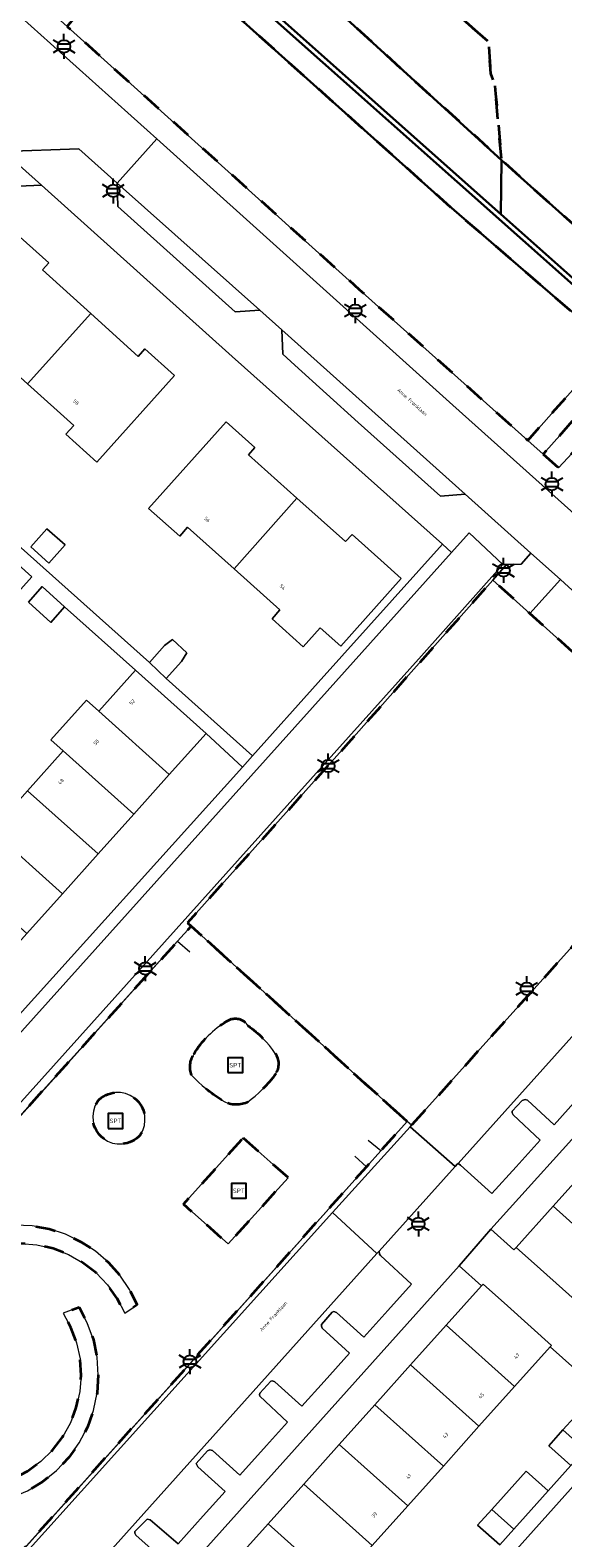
# Model space of a CAD drawing. Extents: x 105780 to 185197, y 477999 to 525027.
# Tile 95 of 562: x 106024 to 106078, y 479313 to 479466. Entities that reach past the tile are written whole.
import ezdxf
from ezdxf.enums import TextEntityAlignment as Align

# ---------------------------------------------------------------- set-up
doc = ezdxf.new("R2010")
doc.units = 0
doc.linetypes.add('XX-HIDDEN', pattern=[4, 2, -2])
for name, color, linetype, lineweight in [('B-GV-GR-HAAG_01-G', 252, 'GR-HAAG1', 13), ('B-GV-GR-MATERIAALGRENS-G', 252, 'XX-HIDDEN', 35), ('B-RO-IE-MEUBILAIR_WEGMEUBILAIR-S', 252, 'Continuous', 25), ('B-RO-IE-TERREINAFSCHEIDING_KUNSTMATIG_HEKWERK-G', 252, 'IE-TERREINAFSCHEIDING-KUNSTMATIG', 18), ('B-WE-GW-WATERGANG_SLOOT_INSTEEK-G', 252, 'Continuous', 30), ('B-XX-KG-KADASTRAAL_BEBOUWING-G', 252, 'Continuous', 20), ('B1-WE-OG-BEBOUWING-T18', 7, 'Continuous', 18), ('B1-WE-OG-TERREIN_ERF-GV', 252, 'Continuous', 18), ('B1-WE-OG-TOPOGRAFIE-T18', 10, 'Continuous', 18), ('B1-WE-VH-VERHARDING_ASFALT-GV', 252, 'Continuous', 18), ('B1-WE-VH-VERHARDING_BETONSTRAATSTEEN-GV', 252, 'Continuous', 18), ('B1-WE-VH-VERHARDING_HOUTSNIPPERS-GV', 252, 'Continuous', 18), ('B1-WE-VH-VERHARDING_TEGEL-GV', 252, 'Continuous', 18)]:
    doc.layers.add(name, color=color, linetype=linetype, lineweight=lineweight)
doc.styles.add('NLCS-ISO', font='NLCS-ISO.ttf')
doc.styles.add('NLCS-ISO-M200-T18', font='NLCS-ISO.ttf', dxfattribs={"height": 0.36})
doc.linetypes.add('GR-HAAG1', pattern='A,6,[176,NLCS.shx,S=0.125,R=0,X=0,Y=0],-2', length=8)
doc.linetypes.add('IE-TERREINAFSCHEIDING-KUNSTMATIG', pattern='A,4,[82,NLCS.SHX,S=0.75,R=90,X=0,Y=0],4,-2', length=10)

# ---------------------------------------------------------------- blocks, each defined once
blk = doc.blocks.new('B-SIE-WEG_LICHTMAST-SO')
at = {"ltscale": 0.1}
for p, q in [((-1.1, 0.63), (-2.19, 1.27)), ((0, 1.27), (0, 2.53)), ((1.1, 0.63), (2.19, 1.27)), ((-1.1, -0.63), (-2.19, -1.27)), ((0, -1.27), (0, -2.53)), ((1.1, -0.63), (2.19, -1.27))]:
    blk.add_line(p, q, dxfattribs=at)
at = {"flags": 128}
for points in [[(-1.16, 0.5), (1.16, 0.5)], [(-1.16, -0.5), (1.16, -0.5)]]:
    blk.add_lwpolyline(points, dxfattribs=at)
at = {"ltscale": 0.1}
blk.add_circle((0, 0), 1.27, dxfattribs=at)
at = {"style": 'NLCS-ISO'}
blk.add_attdef('TYPE', text='', height=1.8, dxfattribs=at).set_placement((0, 2.53), align=Align.BOTTOM_CENTER)
blk = doc.blocks.new('SIE-WEG_SPEELTOESTEL-SO')
at = {"flags": 128}
blk.add_lwpolyline([(-0.75, -0.75), (0.75, -0.75), (0.75, 0.75), (-0.75, 0.75)], close=True, dxfattribs=at)
at = {"style": 'NLCS-ISO'}
blk.add_text('SPT', height=0.45, dxfattribs=at).set_placement((0, 0), align=Align.MIDDLE_CENTER)

msp = doc.modelspace()

# ---------------------------------------------------------------- linework, layer by layer
at = {"layer": 'B-GV-GR-HAAG_01-G', "flags": 128}
for points in [[(106011.464, 479327.664), (106011.088, 479329.298), (106010.951, 479330.97), (106011.056, 479332.644), (106011.402, 479334.285), (106011.981, 479335.859), (106012.78, 479337.333), (106013.784, 479338.677), (106014.971, 479339.862), (106016.316, 479340.863), (106017.792, 479341.66), (106019.367, 479342.237), (106021.009, 479342.579), (106022.683, 479342.682), (106024.354, 479342.542), (106025.988, 479342.163), (106027.55, 479341.553), (106029.007, 479340.723), (106030.33, 479339.692), (106031.491, 479338.481), (106032.464, 479337.116), (106033.231, 479335.624), (106034.474, 479336.463), (106033.704, 479338.024), (106032.733, 479339.469), (106031.579, 479340.771), (106030.262, 479341.909), (106028.805, 479342.862), (106027.235, 479343.613), (106025.579, 479344.149), (106023.866, 479344.459), (106022.127, 479344.54), (106020.394, 479344.388), (106018.695, 479344.008), (106017.062, 479343.405), (106015.524, 479342.59), (106014.108, 479341.579), (106012.838, 479340.388), (106011.738, 479339.039), (106010.827, 479337.556), (106010.122, 479335.965), (106009.634, 479334.294), (106009.372, 479332.573), (106009.341, 479330.833), (106009.542, 479329.104), (106009.971, 479327.417)], [(106004.304, 479327.764), (106004.644, 479325.989), (106005.224, 479324.277), (106006.033, 479322.66), (106007.056, 479321.169), (106008.273, 479319.833), (106009.662, 479318.676), (106011.196, 479317.719), (106012.847, 479316.982), (106014.583, 479316.478), (106016.371, 479316.216), (106018.179, 479316.202), (106019.972, 479316.435), (106021.715, 479316.911), (106023.378, 479317.622), (106024.927, 479318.553), (106026.334, 479319.688), (106027.572, 479321.005), (106028.619, 479322.479), (106029.454, 479324.082), (106030.061, 479325.785), (106030.43, 479327.555), (106030.553, 479329.358), (106030.428, 479331.162), (106030.057, 479332.931), (106029.447, 479334.633), (106028.61, 479336.235), (106026.99, 479335.631), (106027.785, 479334.176), (106028.362, 479332.621), (106028.71, 479331), (106028.822, 479329.346), (106028.694, 479327.692), (106028.331, 479326.075), (106027.739, 479324.526), (106026.931, 479323.078), (106025.923, 479321.761), (106024.736, 479320.603), (106023.395, 479319.628), (106021.928, 479318.855), (106020.366, 479318.3), (106018.739, 479317.976), (106017.084, 479317.889), (106015.432, 479318.041), (106013.82, 479318.428), (106012.28, 479319.043), (106010.845, 479319.873), (106009.543, 479320.9), (106008.403, 479322.104), (106007.447, 479323.459), (106006.696, 479324.937), (106006.165, 479326.508), (106005.865, 479328.139)]]:
    msp.add_lwpolyline(points, close=True, dxfattribs=at)
at = {"layer": 'B-GV-GR-MATERIAALGRENS-G', "flags": 128}
for points in [[(106037.848, 479473.013), (106037.399, 479473.566), (106037.313, 479474.246), (106037.684, 479474.899), (106038.246, 479475.672), (106040.067, 479477.842), (106042.329, 479480.288), (106045.702, 479483.934), (106053.773, 479492.96), (106053.141, 479493.52), (106052.411, 479493.954), (106041.13, 479481.429), (106038.66, 479478.686), (106029.15, 479468.038), (106027.422, 479465.916), (106056.966, 479439.289), (106074.009, 479423.998), (106095.673, 479448.396), (106121.279, 479476.917), (106143.756, 479502.059), (106144.276, 479502.848), (106144.447, 479503.684), (106144.352, 479504.665), (106144.133, 479505.453), (106143.777, 479506.096), (106143.072, 479506.897), (106138.881, 479510.564), (106123.342, 479524.704), (106100.411, 479545.252), (106099.144, 479545.078), (106097.993, 479544.642), (106097.127, 479543.88), (106081.379, 479526.272), (106081.553, 479525.319), (106082.15, 479524.787), (106092.888, 479536.842), (106097.822, 479542.148), (106098.365, 479542.494), (106098.915, 479542.446), (106099.457, 479542.186), (106100.459, 479541.343), (106119.552, 479524.263), (106140.307, 479505.484), (106140.82, 479504.584), (106140.843, 479503.625), (106140.582, 479502.568), (106140.113, 479501.976), (106118.118, 479477.286), (106081.118, 479436.386), (106080.555, 479436.149), (106079.783, 479436.286), (106079.18, 479436.561), (106078.281, 479437.171), (106065.821, 479447.951)], [(106114.842, 479484.488), (106114.523, 479484.795), (106114.018, 479486.131), (106113.362, 479487.574), (106112.651, 479488.599), (106112.561, 479488.729), (106111.648, 479489.904), (106111.548, 479491.129), (106111.889, 479492.305), (106113.067, 479493.916), (106115.428, 479496.564), (106118.802, 479500), (106119.747, 479501.122), (106120.29, 479501.984), (106120.236, 479502.95), (106119.741, 479503.872), (106114.701, 479508.366), (106113.209, 479509.556), (106113.005, 479509.671), (106100.048, 479521.612), (106091.828, 479528.873), (106085.5, 479521.796), (106086.538, 479520.87), (106085.311, 479519.445), (106084.239, 479520.386), (106072.482, 479507.24), (106064.854, 479498.67), (106058.411, 479491.432), (106059.42, 479490.532), (106058.133, 479489.102), (106057.128, 479489.991), (106052.037, 479484.271), (106050.464, 479482.503), (106051.149, 479481.877), (106052.024, 479481.078), (106061.932, 479471.531), (106070.036, 479464.354), (106070.278, 479461.129), (106070.681, 479460.006), (106070.763, 479459.087), (106071.364, 479452.387), (106074.273, 479449.737), (106079.399, 479445.19), (106080.11, 479445.158), (106080.199, 479445.259), (106080.205, 479445.744), (106080.081, 479452.043), (106080.051, 479453.537), (106080.18, 479455.845), (106080.714, 479457.839), (106081.481, 479459.309), (106081.886, 479459.784), (106084.456, 479462.796), (106095.272, 479474.273), (106095.928, 479474.921), (106096.597, 479475.493), (106096.916, 479475.844), (106097.483, 479475.657), (106098.744, 479475.084), (106099.959, 479474.316), (106103.398, 479471.734), (106103.5, 479471.645), (106108.615, 479477.437)], [(106050.464, 479482.503), (106045.023, 479476.391), (106047.597, 479474.046), (106056.464, 479465.966), (106071.364, 479452.387), (106070.763, 479459.087), (106070.681, 479460.006), (106070.278, 479461.129), (106070.036, 479464.354), (106061.932, 479471.531), (106052.024, 479481.078), (106051.149, 479481.877)], [(106075.559, 479422.608), (106077.117, 479421.21), (106078.994, 479423.224), (106095.799, 479442.027), (106109.098, 479430.152), (106114.569, 479425.14), (106118.054, 479429.001), (106098.144, 479446.604), (106097.006, 479446.655), (106095.155, 479444.58)], [(106090.207, 479395.656), (106089.238, 479396.593), (106088.655, 479396.01), (106087.635, 479397.067), (106086.25, 479395.646), (106080.99, 479400.371), (106074.235, 479406.459), (106070.47, 479409.852), (106055.838, 479393.333), (106039.579, 479375.15), (106039.946, 479374.812), (106041.097, 479373.771), (106061.8, 479355.038), (106062.253, 479354.647), (106090.03, 479385.585), (106090.808, 479386.531), (106091.374, 479387.466), (106091.885, 479388.76), (106092.221, 479390.289), (106092.304, 479391.713), (106092.225, 479392.94), (106092.027, 479394.245), (106091.628, 479395.531), (106091.156, 479396.638)], [(106061.8, 479355.038), (106041.097, 479373.771), (106039.946, 479374.812), (106038.588, 479373.306), (106011.39, 479343.15), (106000, 479330.391), (105996.246, 479326.389), (105996.853, 479324.575), (106014.253, 479309.01), (106021.24, 479309.785), (106057.684, 479350.445), (106059.129, 479352.058)], [(106045.23, 479353.364), (106049.768, 479349.342), (106043.702, 479342.638), (106039.164, 479346.66)], [(106011.464, 479327.664), (106009.971, 479327.417), (106009.542, 479329.104), (106009.341, 479330.833), (106009.372, 479332.573), (106009.634, 479334.294), (106010.122, 479335.965), (106010.827, 479337.556), (106011.738, 479339.039), (106012.838, 479340.388), (106014.108, 479341.579), (106015.524, 479342.59), (106017.062, 479343.405), (106018.695, 479344.008), (106020.394, 479344.388), (106022.127, 479344.54), (106023.866, 479344.459), (106025.579, 479344.149), (106027.235, 479343.613), (106028.805, 479342.862), (106030.262, 479341.909), (106031.579, 479340.771), (106032.733, 479339.469), (106033.704, 479338.024), (106034.474, 479336.463), (106033.231, 479335.624), (106032.464, 479337.116), (106031.491, 479338.481), (106030.33, 479339.692), (106029.007, 479340.723), (106027.55, 479341.553), (106025.988, 479342.163), (106024.354, 479342.542), (106022.683, 479342.682), (106021.009, 479342.579), (106019.367, 479342.237), (106017.792, 479341.66), (106016.316, 479340.863), (106014.971, 479339.862), (106013.784, 479338.677), (106012.78, 479337.333), (106011.981, 479335.859), (106011.402, 479334.285), (106011.056, 479332.644), (106010.951, 479330.97), (106011.088, 479329.298)], [(106004.304, 479327.764), (106005.865, 479328.139), (106006.165, 479326.508), (106006.696, 479324.937), (106007.447, 479323.459), (106008.403, 479322.104), (106009.543, 479320.9), (106010.845, 479319.873), (106012.28, 479319.043), (106013.82, 479318.428), (106015.432, 479318.041), (106017.084, 479317.889), (106018.739, 479317.976), (106020.366, 479318.3), (106021.928, 479318.855), (106023.395, 479319.628), (106024.736, 479320.603), (106025.923, 479321.761), (106026.931, 479323.078), (106027.739, 479324.526), (106028.331, 479326.075), (106028.694, 479327.692), (106028.822, 479329.346), (106028.71, 479331), (106028.362, 479332.621), (106027.785, 479334.176), (106026.99, 479335.631), (106028.61, 479336.235), (106029.447, 479334.633), (106030.057, 479332.931), (106030.428, 479331.162), (106030.553, 479329.358), (106030.43, 479327.555), (106030.061, 479325.785), (106029.454, 479324.082), (106028.619, 479322.479), (106027.572, 479321.005), (106026.334, 479319.688), (106024.927, 479318.553), (106023.378, 479317.622), (106021.715, 479316.911), (106019.972, 479316.435), (106018.179, 479316.202), (106016.371, 479316.216), (106014.583, 479316.478), (106012.847, 479316.982), (106011.196, 479317.719), (106009.662, 479318.676), (106008.273, 479319.833), (106007.056, 479321.169), (106006.033, 479322.66), (106005.224, 479324.277), (106004.644, 479325.989)]]:
    msp.add_lwpolyline(points, close=True, dxfattribs=at)
for points in [[(106040.208, 479361.834, -0.1207643), (106043.557, 479365.184)], [(106043.557, 479365.184, -0.4370938), (106045.701, 479364.737)], [(106045.701, 479364.737, -0.0879442), (106048.47, 479361.923)], [(106039.984, 479359.735, -0.2258427), (106040.208, 479361.834)], [(106048.47, 479361.923, -0.2823924), (106048.514, 479359.869)], [(106043.066, 479357.19, -0.06772), (106039.984, 479359.735)], [(106048.514, 479359.869, -0.0770026), (106045.612, 479356.966)], [(106030.472, 479357.056, -0.9363529), (106034.804, 479353.661)], [(106034.804, 479353.661, -0.936577), (106030.472, 479357.056)], [(106045.612, 479356.966, -0.2600074), (106043.066, 479357.19)]]:
    msp.add_lwpolyline(points, format="xyb", dxfattribs=at)
at = {"layer": 'B-RO-IE-TERREINAFSCHEIDING_KUNSTMATIG_HEKWERK-G', "flags": 128}
for points in [[(106039.946, 479374.812), (106061.8, 479355.038), (106059.129, 479352.058), (106057.869, 479353.122)], [(105996.456, 479326.421), (106038.588, 479373.306), (106039.812, 479372.201)], [(106056.517, 479351.521), (106057.684, 479350.445), (106021.245, 479309.753), (106014.273, 479309.224), (106012.121, 479311.142)]]:
    msp.add_lwpolyline(points, dxfattribs=at)
at = {"layer": 'B-WE-GW-WATERGANG_SLOOT_INSTEEK-G', "flags": 128}
for points in [[(106138.756, 479503.75), (106138.054, 479503.712), (106121.07, 479484.586), (106118.124, 479481.313), (106106.833, 479468.767), (106080.103, 479439.068), (106071.304, 479446.898), (106040.682, 479474.146), (106039.976, 479474.104), (106080.143, 479438.364), (106121.442, 479484.252)], [(106045.023, 479476.391), (106050.464, 479482.503), (106052.037, 479484.271), (106052.097, 479484.427), (106051.921, 479484.774), (106050.966, 479485.7), (106049.174, 479483.686), (106040.682, 479474.146), (106071.304, 479446.898), (106071.364, 479452.387), (106056.464, 479465.966), (106047.597, 479474.046)], [(106071.364, 479452.387), (106071.304, 479446.898), (106080.103, 479439.068), (106080.199, 479445.259), (106080.11, 479445.158), (106079.399, 479445.19), (106074.273, 479449.737)]]:
    msp.add_lwpolyline(points, close=True, dxfattribs=at)
for points in [[(106121.442, 479484.252), (106080.143, 479438.364), (106039.976, 479474.104)], [(106037.848, 479473.013), (106065.821, 479447.951), (106078.281, 479437.171), (106079.18, 479436.561), (106079.783, 479436.286), (106080.555, 479436.149), (106081.118, 479436.386), (106118.118, 479477.286)]]:
    msp.add_lwpolyline(points, dxfattribs=at)
at = {"layer": 'B-XX-KG-KADASTRAAL_BEBOUWING-G', "flags": 128}
for points in [[(106023.382, 479429.731), (106029.811, 479436.843), (106024.911, 479441.272), (106025.545, 479441.972), (106022.637, 479444.573), (106014.76, 479435.813), (106017.931, 479433.005), (106018.738, 479433.894)], [(106029.811, 479436.843), (106023.382, 479429.731), (106028.084, 479425.515), (106027.284, 479424.621), (106030.423, 479421.806), (106038.272, 479430.565), (106035.276, 479433.251), (106034.608, 479432.506)], [(106044.29, 479410.989), (106050.662, 479418.144), (106045.743, 479422.525), (106046.411, 479423.27), (106043.512, 479425.867), (106035.654, 479417.116), (106038.794, 479414.303), (106039.595, 479415.196)], [(106059.131, 479411.87), (106056.255, 479414.48), (106055.586, 479413.76), (106050.662, 479418.144), (106044.29, 479410.989), (106048.935, 479406.826), (106048.136, 479405.927), (106051.286, 479403.104), (106053, 479405.019), (106055.086, 479403.152), (106061.217, 479410.003)], [(106027.205, 479413.428), (106025.337, 479415.056), (106023.727, 479413.21), (106025.557, 479411.558)], [(106023.484, 479407.624), (106025.757, 479405.57), (106027.13, 479407.15), (106024.879, 479409.186)], [(106037.256, 479403.216), (106035.731, 479401.516), (106037.426, 479399.902), (106038.99, 479401.606), (106039.507, 479402.477), (106038.076, 479403.824)], [(106034.338, 479400.737), (106030.6, 479396.569), (106037.745, 479390.157), (106041.485, 479394.328)], [(106030.6, 479396.569), (106029.358, 479397.683), (106025.752, 479393.662), (106026.994, 479392.548), (106034.139, 479386.137), (106037.745, 479390.157)], [(106026.994, 479392.548), (106023.389, 479388.528), (106030.534, 479382.117), (106034.139, 479386.137)], [(106023.389, 479388.528), (106019.784, 479384.509), (106026.93, 479378.099), (106030.534, 479382.117)], [(106019.784, 479384.509), (106016.179, 479380.488), (106023.324, 479374.077), (106026.93, 479378.099)], [(106080.18, 479350.478), (106076.575, 479346.458), (106083.498, 479340.248), (106087.103, 479344.268)], [(106076.575, 479346.458), (106072.835, 479342.287), (106075.292, 479340.085), (106079.76, 479336.08), (106083.498, 479340.248)], [(106071.955, 479336.363), (106069.499, 479338.567), (106069.34, 479338.39), (106065.76, 479334.399), (106072.682, 479328.187), (106076.282, 479332.202), (106076.421, 479332.356)], [(106065.76, 479334.399), (106062.154, 479330.378), (106069.077, 479324.167), (106072.682, 479328.187)], [(106062.154, 479330.378), (106058.549, 479326.358), (106065.472, 479320.147), (106069.077, 479324.167)], [(106058.549, 479326.358), (106054.944, 479322.337), (106061.867, 479316.127), (106065.472, 479320.147)], [(106054.944, 479322.337), (106051.338, 479318.317), (106058.26, 479312.107), (106061.867, 479316.127)], [(106077.571, 479323.799), (106076.138, 479322.195), (106078.375, 479320.197), (106079.814, 479321.787)], [(106076.081, 479317.64), (106073.851, 479319.634), (106071.542, 479317.051), (106070.376, 479315.747), (106072.602, 479313.75), (106073.772, 479315.057)], [(106051.338, 479318.317), (106047.733, 479314.298), (106054.655, 479308.086), (106058.26, 479312.107)], [(106070.376, 479315.747), (106068.943, 479314.143), (106071.17, 479312.152), (106072.602, 479313.75)], [(106047.733, 479314.298), (106044.128, 479310.277), (106051.05, 479304.066), (106054.655, 479308.086)]]:
    msp.add_lwpolyline(points, close=True, dxfattribs=at)
at = {"layer": 'B1-WE-OG-TERREIN_ERF-GV', "flags": 128}
for points in [[(106065.37, 479413.49), (106044.098, 479432.491), (106024.808, 479449.825), (106022.479, 479449.749), (106004.365, 479429.535), (106035.731, 479401.516), (106037.256, 479403.216), (106038.076, 479403.824), (106039.507, 479402.477), (106038.99, 479401.606), (106037.426, 479399.902), (106046.171, 479392.067), (106052.802, 479399.466)], [(106027.284, 479424.621), (106028.084, 479425.515), (106023.382, 479429.731), (106018.738, 479433.894), (106017.931, 479433.005), (106014.76, 479435.813), (106022.637, 479444.573), (106025.545, 479441.972), (106024.911, 479441.272), (106029.811, 479436.843), (106034.608, 479432.506), (106035.276, 479433.251), (106038.272, 479430.565), (106030.423, 479421.806)], [(106003.463, 479428.526), (106000, 479424.654), (105973.628, 479395.177), (105960.913, 479380.965), (105949.121, 479367.714), (105959.667, 479358.382), (105969.483, 479349.588), (105987.164, 479369.277), (106000, 479383.499), (106023.841, 479410.187)], [(106044.29, 479410.989), (106039.595, 479415.196), (106038.794, 479414.303), (106035.654, 479417.116), (106043.512, 479425.867), (106046.411, 479423.27), (106045.743, 479422.525), (106050.662, 479418.144), (106055.586, 479413.76), (106056.255, 479414.48), (106059.131, 479411.87), (106061.217, 479410.003), (106055.086, 479403.152), (106053, 479405.019), (106051.286, 479403.104), (106048.136, 479405.927), (106048.935, 479406.826)], [(106027.205, 479413.428), (106025.557, 479411.558), (106023.727, 479413.21), (106025.337, 479415.056)], [(106020.684, 479363.779), (106045.153, 479390.895), (106041.485, 479394.328), (106037.745, 479390.157), (106034.139, 479386.137), (106030.534, 479382.117), (106026.93, 479378.099), (106023.324, 479374.077), (106019.72, 479370.057), (106016.113, 479366.037), (106012.508, 479362.017), (106008.902, 479357.998), (106005.297, 479353.977), (106001.691, 479349.956), (106000, 479348.07), (105998.086, 479345.936), (105994.482, 479341.917), (105990.875, 479337.896), (105987.138, 479333.728), (105988.504, 479332.351), (105989.685, 479331.239), (105990.685, 479330.298), (106000, 479340.726)]]:
    msp.add_lwpolyline(points, close=True, dxfattribs=at)
for points in [[(106023.389, 479388.528), (106026.994, 479392.548), (106025.752, 479393.662), (106029.358, 479397.683), (106030.6, 479396.569), (106034.338, 479400.737), (106027.13, 479407.15), (106025.757, 479405.57), (106023.484, 479407.624)], [(106092.35, 479368.575), (106070.262, 479344.119), (106072.595, 479342.02), (106072.835, 479342.287), (106076.575, 479346.458), (106080.18, 479350.478)], [(106044.128, 479310.277), (106047.733, 479314.298), (106051.338, 479318.317), (106054.944, 479322.337), (106058.549, 479326.358), (106062.154, 479330.378), (106065.76, 479334.399), (106069.34, 479338.39), (106067.07, 479340.415), (106032.559, 479301.895)], [(106071.17, 479312.152), (106068.943, 479314.143), (106070.376, 479315.747), (106071.542, 479317.051), (106073.851, 479319.634), (106076.081, 479317.64), (106078.375, 479320.197), (106076.138, 479322.195), (106077.571, 479323.799), (106078.737, 479325.104), (106080.971, 479323.066), (106081.916, 479324.109), (106083.454, 479325.809), (106076.282, 479332.202), (106072.682, 479328.187), (106069.077, 479324.167), (106065.472, 479320.147), (106061.867, 479316.127), (106058.26, 479312.107)], [(106085.984, 479311.97), (106083.529, 479314.22), (106081.323, 479316.243), (106078.925, 479318.441), (106066.25, 479304.31)]]:
    msp.add_lwpolyline(points, dxfattribs=at)
at = {"layer": 'B1-WE-VH-VERHARDING_ASFALT-GV', "flags": 128}
for points in [[(106121.279, 479476.917), (106095.673, 479448.396), (106074.009, 479423.998), (106075.559, 479422.608), (106095.155, 479444.58), (106097.006, 479446.655), (106098.144, 479446.604), (106118.054, 479429.001), (106119.399, 479430.492), (106099.501, 479448.345), (106099.597, 479449.648), (106110.381, 479461.565), (106110.47, 479461.663), (106125.482, 479478.42)], [(106023.484, 479407.624), (106024.879, 479409.186), (106027.13, 479407.15), (106034.338, 479400.737), (106041.485, 479394.328), (106045.153, 479390.895), (106046.171, 479392.067), (106037.426, 479399.902), (106035.731, 479401.516), (106004.365, 479429.535)], [(106003.463, 479428.526), (106023.841, 479410.187), (106000, 479383.499)], [(106066.25, 479304.31), (106078.925, 479318.441), (106078.846, 479318.513), (106083.035, 479323.083), (106081.916, 479324.109), (106080.971, 479323.066), (106079.814, 479321.787), (106078.375, 479320.197), (106076.081, 479317.64), (106073.772, 479315.057), (106072.602, 479313.75), (106071.17, 479312.152)]]:
    msp.add_lwpolyline(points, dxfattribs=at)
for points in [[(106066.435, 479427.561), (106036.497, 479454.515), (106032.482, 479450.058), (106046.901, 479437.182), (106049.145, 479435.178), (106067.681, 479418.562), (106074.322, 479412.588), (106077.31, 479409.9), (106080.509, 479407.022), (106084.079, 479403.811), (106086.712, 479401.443), (106089.157, 479399.244), (106100.947, 479388.639), (106103.598, 479391.595), (106104.926, 479393.043), (106101.069, 479396.522), (106099.682, 479397.772)], [(106100.947, 479388.639), (106089.157, 479399.244), (106089.916, 479398.469), (106090.566, 479397.713), (106090.909, 479397.088), (106091.156, 479396.638), (106091.628, 479395.531), (106092.027, 479394.245), (106092.225, 479392.94), (106092.304, 479391.713), (106092.221, 479390.289), (106091.885, 479388.76), (106091.374, 479387.466), (106090.808, 479386.531), (106090.03, 479385.585), (106062.253, 479354.647), (106062.119, 479354.499), (106066.657, 479350.477), (106066.854, 479350.697), (106066.978, 479350.767)], [(106058.755, 479341.654), (106054.255, 479345.809), (106021.458, 479309.386), (106017.872, 479305.298), (106027.774, 479296.554), (106027.709, 479296.621), (106027.203, 479297.24), (106026.656, 479298.168), (106026.229, 479299.22), (106025.972, 479300.298), (106025.856, 479301.168), (106025.943, 479302.351), (106026.129, 479303.452), (106026.512, 479304.816), (106027.004, 479305.887), (106027.938, 479307.315), (106028.755, 479308.174)]]:
    msp.add_lwpolyline(points, close=True, dxfattribs=at)
at = {"layer": 'B1-WE-VH-VERHARDING_BETONSTRAATSTEEN-GV', "flags": 128}
for points in [[(106017.877, 479471.249), (106013.859, 479466.834), (106015.752, 479465.103), (106016.148, 479457.586), (106016.215, 479456.319), (106013.592, 479453.404), (106017.25, 479450.123), (106020.018, 479453.211), (106021, 479453.247), (106028.604, 479453.523), (106032.482, 479450.058), (106036.497, 479454.515)], [(106032.482, 479450.058), (106032.523, 479447.665), (106044.396, 479437), (106046.901, 479437.182)], [(106049.145, 479435.178), (106049.221, 479432.738), (106050.447, 479431.624), (106056.857, 479425.797), (106065.169, 479418.355), (106067.681, 479418.562)], [(106063.247, 479402.188), (106071.474, 479411.43), (106068.071, 479414.623), (106066.305, 479412.655), (106053.701, 479398.612), (106005.248, 479344.624), (106004.904, 479344.245), (106000, 479338.84), (105992.09, 479330.122), (105995.62, 479326.795), (105995.926, 479327.137), (106000, 479331.69)], [(106077.31, 479409.9), (106074.235, 479406.459), (106080.99, 479400.371), (106082.986, 479402.594), (106084.079, 479403.811), (106080.509, 479407.022)], [(106066.657, 479350.477), (106062.119, 479354.499), (106054.255, 479345.809), (106058.755, 479341.654), (106058.978, 479341.903)]]:
    msp.add_lwpolyline(points, close=True, dxfattribs=at)
for points in [[(106100.947, 479388.639), (106066.978, 479350.767), (106067.215, 479350.624), (106070.372, 479347.754), (106072.834, 479350.455), (106075.275, 479353.133), (106072.521, 479355.69), (106072.43, 479355.893), (106072.444, 479356.067), (106073.451, 479357.157), (106073.744, 479357.267), (106073.994, 479357.19), (106076.676, 479354.695), (106078.952, 479357.234)], [(106079.76, 479336.08), (106075.292, 479340.085), (106072.835, 479342.287), (106072.595, 479342.02), (106070.262, 479344.119), (106067.07, 479340.415), (106069.34, 479338.39), (106069.499, 479338.567), (106071.955, 479336.363), (106076.421, 479332.356), (106076.282, 479332.202), (106083.454, 479325.809)], [(106037.168, 479310.635), (106034.342, 479313.156), (106034.251, 479313.359), (106034.256, 479313.522), (106035.49, 479314.777), (106035.811, 479314.697), (106038.625, 479312.257), (106041.168, 479315.089), (106043.407, 479317.582), (106040.642, 479320.06), (106040.476, 479320.418), (106041.618, 479321.674), (106041.831, 479321.776), (106042.109, 479321.732), (106044.875, 479319.217), (106047.569, 479322.217), (106049.707, 479324.598), (106046.919, 479327.204), (106046.863, 479327.361), (106046.917, 479327.538), (106048.003, 479328.748), (106048.195, 479328.757), (106048.414, 479328.687), (106051.156, 479326.212), (106053.401, 479328.712), (106055.978, 479331.581), (106053.219, 479334.108), (106053.14, 479334.303), (106053.153, 479334.476), (106054.236, 479335.726), (106054.392, 479335.782), (106054.674, 479335.698), (106057.416, 479333.182), (106059.842, 479335.883), (106062.241, 479338.555), (106059.112, 479341.458), (106059.027, 479341.602), (106058.978, 479341.903), (106058.755, 479341.654), (106028.755, 479308.174)]]:
    msp.add_lwpolyline(points, dxfattribs=at)
at = {"layer": 'B1-WE-VH-VERHARDING_HOUTSNIPPERS-GV'}
for points in [[(106043.557, 479365.184, 0.1207643), (106040.208, 479361.834)], [(106045.701, 479364.737, 0.4370938), (106043.557, 479365.184)], [(106048.47, 479361.923, 0.0879442), (106045.701, 479364.737)], [(106040.208, 479361.834, 0.2258427), (106039.984, 479359.735)], [(106048.514, 479359.869, 0.2823924), (106048.47, 479361.923)], [(106039.984, 479359.735, 0.06772), (106043.066, 479357.19)], [(106045.612, 479356.966, 0.0770026), (106048.514, 479359.869)], [(106034.804, 479353.661, 0.9363529), (106030.472, 479357.056)], [(106030.472, 479357.056, 0.936577), (106034.804, 479353.661)], [(106043.066, 479357.19, 0.2600074), (106045.612, 479356.966)]]:
    msp.add_lwpolyline(points, format="xyb", dxfattribs=at)
at = {"layer": 'B1-WE-VH-VERHARDING_TEGEL-GV', "flags": 128}
for points in [[(106027.422, 479465.916), (106025.733, 479467.428), (106000, 479490.463), (105987.712, 479501.477), (105986.201, 479499.761), (106000, 479487.322), (106017.877, 479471.249), (106036.497, 479454.515), (106066.435, 479427.561), (106099.682, 479397.772), (106102.339, 479397.911), (106105.919, 479401.865), (106102.636, 479404.997), (106099.47, 479407.993), (106097.894, 479406.376), (106090.697, 479412.772), (106078.994, 479423.224), (106077.117, 479421.21), (106075.559, 479422.608), (106074.009, 479423.998), (106056.966, 479439.289)], [(106049.221, 479432.738), (106049.145, 479435.178), (106046.901, 479437.182), (106044.396, 479437), (106032.523, 479447.665), (106032.482, 479450.058), (106028.604, 479453.523), (106021, 479453.247), (106024.808, 479449.825), (106044.098, 479432.491), (106065.37, 479413.49), (106066.305, 479412.655), (106068.071, 479414.623), (106071.474, 479411.43), (106071.861, 479411.423), (106073.345, 479411.466), (106074.322, 479412.588), (106067.681, 479418.562), (106065.169, 479418.355), (106056.857, 479425.797), (106050.447, 479431.624)], [(106053.701, 479398.612), (106066.305, 479412.655), (106065.37, 479413.49), (106052.802, 479399.466), (106046.171, 479392.067), (106045.153, 479390.895), (106020.684, 479363.779), (106000, 479340.726), (105990.685, 479330.298), (105992.09, 479330.122), (106000, 479338.84), (106004.904, 479344.245), (106005.248, 479344.624)], [(106077.31, 479409.9), (106074.322, 479412.588), (106073.345, 479411.466), (106071.861, 479411.423), (106070.47, 479409.852), (106074.235, 479406.459)], [(106045.23, 479353.364), (106039.164, 479346.66), (106043.702, 479342.638), (106049.768, 479349.342)]]:
    msp.add_lwpolyline(points, close=True, dxfattribs=at)
for points in [[(106022.479, 479449.749), (106024.808, 479449.825), (106021, 479453.247)], [(106011.39, 479343.15), (106038.588, 479373.306), (106039.946, 479374.812), (106039.579, 479375.15), (106055.838, 479393.333), (106070.47, 479409.852), (106071.861, 479411.423), (106071.474, 479411.43), (106063.247, 479402.188), (106000, 479331.69)], [(106032.559, 479301.895), (106067.07, 479340.415), (106070.262, 479344.119), (106092.35, 479368.575)], [(106078.952, 479357.234), (106076.676, 479354.695), (106073.994, 479357.19), (106073.744, 479357.267), (106073.451, 479357.157), (106072.444, 479356.067), (106072.43, 479355.893), (106072.521, 479355.69), (106075.275, 479353.133), (106072.834, 479350.455), (106070.372, 479347.754), (106067.215, 479350.624), (106066.978, 479350.767), (106066.854, 479350.697), (106066.657, 479350.477), (106058.978, 479341.903), (106059.027, 479341.602), (106059.112, 479341.458), (106062.241, 479338.555), (106059.842, 479335.883), (106057.416, 479333.182), (106054.674, 479335.698), (106054.392, 479335.782), (106054.236, 479335.726), (106053.153, 479334.476), (106053.14, 479334.303), (106053.219, 479334.108), (106055.978, 479331.581), (106053.401, 479328.712), (106051.156, 479326.212), (106048.414, 479328.687), (106048.195, 479328.757), (106048.003, 479328.748), (106046.917, 479327.538), (106046.863, 479327.361), (106046.919, 479327.204), (106049.707, 479324.598), (106047.569, 479322.217), (106044.875, 479319.217), (106042.109, 479321.732), (106041.831, 479321.776), (106041.618, 479321.674), (106040.476, 479320.418), (106040.642, 479320.06), (106043.407, 479317.582), (106041.168, 479315.089), (106038.625, 479312.257), (106035.811, 479314.697), (106035.49, 479314.777), (106034.256, 479313.522), (106034.251, 479313.359), (106034.342, 479313.156), (106037.168, 479310.635)], [(106021.458, 479309.386), (106054.255, 479345.809), (106062.119, 479354.499), (106062.253, 479354.647), (106061.8, 479355.038), (106059.129, 479352.058), (106057.684, 479350.445), (106021.24, 479309.785)]]:
    msp.add_lwpolyline(points, dxfattribs=at)

# ---------------------------------------------------------------- block references
at = {"layer": 'B-RO-IE-MEUBILAIR_WEGMEUBILAIR-S', "xscale": 0.5, "yscale": 0.5, "zscale": 0.5}
for p in [(106027.083, 479463.888), (106032.07, 479449.264), (106056.557, 479437.13), (106076.454, 479419.573), (106071.553, 479410.832), (106053.822, 479391.021), (106035.314, 479370.522), (106073.916, 479368.473), (106062.945, 479344.663), (106039.825, 479330.729)]:
    msp.add_blockref('B-SIE-WEG_LICHTMAST-SO', p, dxfattribs=at)
at = {"layer": 'B-RO-IE-MEUBILAIR_WEGMEUBILAIR-S'}
for p in [(106044.418, 479360.727), (106032.303, 479355.089), (106044.778, 479348.011)]:
    msp.add_blockref('SIE-WEG_SPEELTOESTEL-SO', p, dxfattribs=at)

# ---------------------------------------------------------------- texts
at = {"layer": 'B1-WE-OG-BEBOUWING-T18', "style": 'NLCS-ISO-M200-T18'}
for s, rotation, p in [('58', 317.9, (106028.306, 479427.869)), ('56', 318.3, (106041.564, 479415.982)), ('54', 318.3, (106049.2, 479409.139)), ('52', 48.1, (106033.984, 479397.495)), ('50', 48.1, (106030.338, 479393.431)), ('48', 48.1, (106026.773, 479389.455)), ('47', 48.1, (106072.904, 479331.281)), ('45', 48.1, (106069.299, 479327.261)), ('43', 48.1, (106065.694, 479323.241)), ('41', 48.1, (106061.962, 479319.08)), ('39', 48.1, (106058.483, 479315.2))]:
    msp.add_text(s, height=0.36, rotation=rotation, dxfattribs=at).set_placement(p, align=Align.MIDDLE)
at = {"layer": 'B1-WE-OG-TOPOGRAFIE-T18', "style": 'NLCS-ISO-M200-T18'}
for rotation, p in [(318.2, (106062.319, 479427.886)), (47.9, (106048.279, 479335.299))]:
    msp.add_text('Anne Franklaan', height=0.36, rotation=rotation, dxfattribs=at).set_placement(p, align=Align.MIDDLE)

doc.saveas('drawing.dxf')
